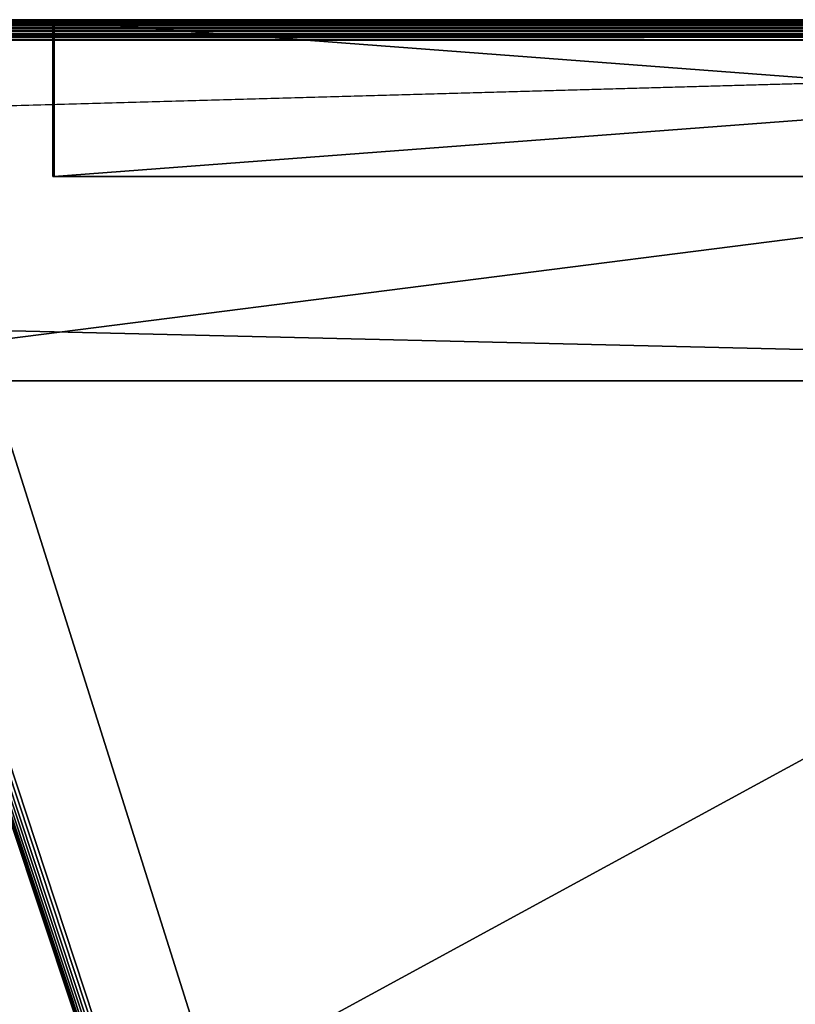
# Model space of a CAD drawing. Extents: x -547 to 547, y 0 to 578.
# Tile 443 of 472: x 374 to 431, y 506 to 578. Entities that reach past the tile are written whole.
import ezdxf

# ---------------------------------------------------------------- set-up
doc = ezdxf.new("R2010")
doc.units = 0
doc.header["$LTSCALE"] = 65.185185
for name, color, linetype in [('2', 7, 'CONTINUOUS'), ('20', 7, 'CONTINUOUS'), ('212', 7, 'CONTINUOUS'), ('213', 7, 'CONTINUOUS'), ('3', 7, 'CONTINUOUS'), ('310', 7, 'CONTINUOUS'), ('311', 7, 'CONTINUOUS'), ('312', 7, 'CONTINUOUS'), ('313', 7, 'CONTINUOUS'), ('314', 7, 'CONTINUOUS'), ('317', 7, 'CONTINUOUS'), ('318', 7, 'CONTINUOUS'), ('319', 7, 'CONTINUOUS'), ('320', 7, 'CONTINUOUS'), ('322', 7, 'CONTINUOUS'), ('325', 7, 'CONTINUOUS'), ('326', 7, 'CONTINUOUS'), ('329', 7, 'CONTINUOUS'), ('332', 7, 'CONTINUOUS'), ('335', 7, 'CONTINUOUS'), ('6', 7, 'CONTINUOUS'), ('719', 7, 'CONTINUOUS'), ('722', 7, 'CONTINUOUS'), ('9', 7, 'CONTINUOUS')]:
    doc.layers.add(name, color=color, linetype=linetype)

msp = doc.modelspace()

# ---------------------------------------------------------------- linework, layer by layer
at = {"layer": '2', "color": 7, "linetype": 'CONTINUOUS'}
for points in [[(528.7, 578, -66.5), (-528.7, 578, -66.5), (528.7, 578, -51.5), (528.7, 578, -66.5)], [(-528.7, 578, -66.5), (-528.7, 578, -51.5), (528.7, 578, -51.5), (-528.7, 578, -66.5)]]:
    msp.add_3dface(points, dxfattribs=at)
at = {"layer": '20', "color": 7, "linetype": 'CONTINUOUS'}
for points in [[(350, 551.5, 42.9), (545.5, 1.5, 42.9), (350, 566, 42.9), (350, 551.5, 42.9)], [(350, 566, 42.9), (545.5, 1.5, 42.9), (360.098, 559.383, 42.9), (350, 566, 42.9)], [(360.098, 559.383, 42.9), (545.5, 1.5, 42.9), (360.218, 559.093, 42.9), (360.098, 559.383, 42.9)], [(360.218, 559.093, 42.9), (545.5, 1.5, 42.9), (360.382, 558.825, 42.9), (360.218, 559.093, 42.9)], [(360.382, 558.825, 42.9), (545.5, 1.5, 42.9), (360.586, 558.586, 42.9), (360.382, 558.825, 42.9)], [(360.586, 558.586, 42.9), (545.5, 1.5, 42.9), (360.825, 558.382, 42.9), (360.586, 558.586, 42.9)], [(360.825, 558.382, 42.9), (545.5, 1.5, 42.9), (361.093, 558.218, 42.9), (360.825, 558.382, 42.9)], [(361.093, 558.218, 42.9), (545.5, 1.5, 42.9), (361.383, 558.098, 42.9), (361.093, 558.218, 42.9)], [(361.383, 558.098, 42.9), (545.5, 1.5, 42.9), (361.688, 558.024, 42.9), (361.383, 558.098, 42.9)], [(361.688, 558.024, 42.9), (545.5, 1.5, 42.9), (362, 558, 42.9), (361.688, 558.024, 42.9)], [(545.5, 1.5, 42.9), (372, 551.5, 42.9), (362, 558, 42.9), (545.5, 1.5, 42.9)], [(350, 551.5, 42.9), (349, 551.5, 42.9), (545.5, 1.5, 42.9), (350, 551.5, 42.9)], [(545.5, 1.5, 42.9), (349, 551.5, 42.9), (349, 9.5, 42.9), (545.5, 1.5, 42.9)], [(530.5, 551.5, 42.9), (372, 551.5, 42.9), (545.5, 1.5, 42.9), (530.5, 551.5, 42.9)]]:
    msp.add_3dface(points, dxfattribs=at)
at = {"layer": '212', "color": 7, "linetype": 'CONTINUOUS'}
for points in [[(528.7, 578, -66.5), (528.7, 577.982, -66.735), (-528.7, 578, -66.5), (528.7, 578, -66.5)], [(-528.7, 578, -66.5), (528.7, 577.982, -66.735), (-528.7, 577.982, -66.735), (-528.7, 578, -66.5)], [(528.7, 577.982, -66.735), (528.7, 577.927, -66.964), (-528.7, 577.982, -66.735), (528.7, 577.982, -66.735)], [(-528.7, 577.982, -66.735), (528.7, 577.927, -66.964), (-528.7, 577.927, -66.964), (-528.7, 577.982, -66.735)], [(528.7, 577.927, -66.964), (528.7, 577.837, -67.181), (-528.7, 577.927, -66.964), (528.7, 577.927, -66.964)], [(-528.7, 577.927, -66.964), (528.7, 577.837, -67.181), (-528.7, 577.837, -67.181), (-528.7, 577.927, -66.964)], [(528.7, 577.837, -67.181), (528.7, 577.714, -67.382), (-528.7, 577.837, -67.181), (528.7, 577.837, -67.181)], [(-528.7, 577.837, -67.181), (528.7, 577.714, -67.382), (-528.7, 577.714, -67.382), (-528.7, 577.837, -67.181)], [(528.7, 577.714, -67.382), (528.7, 577.561, -67.561), (-528.7, 577.714, -67.382), (528.7, 577.714, -67.382)], [(-528.7, 577.714, -67.382), (528.7, 577.561, -67.561), (-528.7, 577.561, -67.561), (-528.7, 577.714, -67.382)], [(528.7, 577.561, -67.561), (528.7, 577.382, -67.714), (-528.7, 577.561, -67.561), (528.7, 577.561, -67.561)], [(-528.7, 577.561, -67.561), (528.7, 577.382, -67.714), (-528.7, 577.382, -67.714), (-528.7, 577.561, -67.561)], [(528.7, 577.382, -67.714), (528.7, 577.181, -67.837), (-528.7, 577.382, -67.714), (528.7, 577.382, -67.714)], [(-528.7, 577.382, -67.714), (528.7, 577.181, -67.837), (-528.7, 577.181, -67.837), (-528.7, 577.382, -67.714)], [(528.7, 577.181, -67.837), (528.7, 576.964, -67.927), (-528.7, 577.181, -67.837), (528.7, 577.181, -67.837)], [(-528.7, 577.181, -67.837), (528.7, 576.964, -67.927), (-528.7, 576.964, -67.927), (-528.7, 577.181, -67.837)], [(528.7, 576.964, -67.927), (528.7, 576.735, -67.982), (-528.7, 576.964, -67.927), (528.7, 576.964, -67.927)], [(-528.7, 576.964, -67.927), (528.7, 576.735, -67.982), (-528.7, 576.735, -67.982), (-528.7, 576.964, -67.927)], [(528.7, 576.5, -68), (-528.7, 576.5, -68), (-528.7, 576.735, -67.982), (528.7, 576.5, -68)], [(528.7, 576.735, -67.982), (528.7, 576.5, -68), (-528.7, 576.735, -67.982), (528.7, 576.735, -67.982)]]:
    msp.add_3dface(points, dxfattribs=at)
at = {"layer": '213', "color": 7, "linetype": 'CONTINUOUS'}
for points in [[(528.7, 578, -51.5), (-528.7, 578, -51.5), (-528.7, 577.982, -51.265), (528.7, 578, -51.5)], [(528.7, 577.982, -51.265), (528.7, 578, -51.5), (-528.7, 577.982, -51.265), (528.7, 577.982, -51.265)], [(528.7, 577.927, -51.036), (528.7, 577.982, -51.265), (-528.7, 577.927, -51.036), (528.7, 577.927, -51.036)], [(-528.7, 577.927, -51.036), (528.7, 577.982, -51.265), (-528.7, 577.982, -51.265), (-528.7, 577.927, -51.036)], [(528.7, 577.837, -50.819), (528.7, 577.927, -51.036), (-528.7, 577.837, -50.819), (528.7, 577.837, -50.819)], [(-528.7, 577.837, -50.819), (528.7, 577.927, -51.036), (-528.7, 577.927, -51.036), (-528.7, 577.837, -50.819)], [(528.7, 577.714, -50.618), (528.7, 577.837, -50.819), (-528.7, 577.714, -50.618), (528.7, 577.714, -50.618)], [(-528.7, 577.714, -50.618), (528.7, 577.837, -50.819), (-528.7, 577.837, -50.819), (-528.7, 577.714, -50.618)], [(528.7, 577.561, -50.439), (528.7, 577.714, -50.618), (-528.7, 577.561, -50.439), (528.7, 577.561, -50.439)], [(-528.7, 577.561, -50.439), (528.7, 577.714, -50.618), (-528.7, 577.714, -50.618), (-528.7, 577.561, -50.439)], [(528.7, 577.382, -50.286), (528.7, 577.561, -50.439), (-528.7, 577.382, -50.286), (528.7, 577.382, -50.286)], [(-528.7, 577.382, -50.286), (528.7, 577.561, -50.439), (-528.7, 577.561, -50.439), (-528.7, 577.382, -50.286)], [(528.7, 577.181, -50.163), (528.7, 577.382, -50.286), (-528.7, 577.181, -50.163), (528.7, 577.181, -50.163)], [(-528.7, 577.181, -50.163), (528.7, 577.382, -50.286), (-528.7, 577.382, -50.286), (-528.7, 577.181, -50.163)], [(528.7, 576.964, -50.073), (528.7, 577.181, -50.163), (-528.7, 576.964, -50.073), (528.7, 576.964, -50.073)], [(-528.7, 576.964, -50.073), (528.7, 577.181, -50.163), (-528.7, 577.181, -50.163), (-528.7, 576.964, -50.073)], [(528.7, 576.735, -50.018), (528.7, 576.964, -50.073), (-528.7, 576.735, -50.018), (528.7, 576.735, -50.018)], [(-528.7, 576.735, -50.018), (528.7, 576.964, -50.073), (-528.7, 576.964, -50.073), (-528.7, 576.735, -50.018)], [(-528.7, 576.5, -50), (528.7, 576.5, -50), (528.7, 576.735, -50.018), (-528.7, 576.5, -50)], [(-528.7, 576.5, -50), (528.7, 576.735, -50.018), (-528.7, 576.735, -50.018), (-528.7, 576.5, -50)]]:
    msp.add_3dface(points, dxfattribs=at)
at = {"layer": '3', "color": 7, "linetype": 'CONTINUOUS'}
for points in [[(528.7, 1.5, -68), (-528.7, 1.5, -68), (528.7, 576.5, -68), (528.7, 1.5, -68)], [(528.7, 576.5, -68), (-528.7, 1.5, -68), (-528.7, 576.5, -68), (528.7, 576.5, -68)]]:
    msp.add_3dface(points, dxfattribs=at)
at = {"layer": '310', "color": 5, "linetype": 'CONTINUOUS'}
for points in [[(527.9, 578, -48.9), (376.7, 578, -48.9), (527.9, 578, 41.9), (527.9, 578, -48.9)], [(376.7, 578, -48.9), (376.7, 578, 41.9), (527.9, 578, 41.9), (376.7, 578, -48.9)]]:
    msp.add_3dface(points, dxfattribs=at)
at = {"layer": '311', "color": 7, "linetype": 'CONTINUOUS'}
for points in [[(376.6, 566.5, 41.9), (376.605, 566.5, -48.931), (376.605, 566.5, 41.931), (376.6, 566.5, 41.9)], [(376.6, 566.5, -48.9), (376.605, 566.5, -48.931), (376.6, 566.5, 41.9), (376.6, 566.5, -48.9)], [(376.605, 566.5, 41.931), (376.619, 566.5, -48.959), (376.619, 566.5, 41.959), (376.605, 566.5, 41.931)], [(376.605, 566.5, -48.931), (376.619, 566.5, -48.959), (376.605, 566.5, 41.931), (376.605, 566.5, -48.931)], [(376.619, 566.5, 41.959), (376.641, 566.5, -48.981), (376.641, 566.5, 41.981), (376.619, 566.5, 41.959)], [(376.619, 566.5, -48.959), (376.641, 566.5, -48.981), (376.619, 566.5, 41.959), (376.619, 566.5, -48.959)], [(376.641, 566.5, 41.981), (376.669, 566.5, -48.995), (376.669, 566.5, 41.995), (376.641, 566.5, 41.981)], [(376.641, 566.5, -48.981), (376.669, 566.5, -48.995), (376.641, 566.5, 41.981), (376.641, 566.5, -48.981)], [(376.669, 566.5, -48.995), (376.7, 566.5, -49), (376.669, 566.5, 41.995), (376.669, 566.5, -48.995)], [(376.7, 566.5, -49), (376.7, 566.5, 42), (376.669, 566.5, 41.995), (376.7, 566.5, -49)], [(527.9, 566.5, 42), (376.7, 566.5, 42), (527.9, 566.5, -49), (527.9, 566.5, 42)], [(527.9, 566.5, -49), (376.7, 566.5, 42), (376.7, 566.5, -49), (527.9, 566.5, -49)]]:
    msp.add_3dface(points, dxfattribs=at)
at = {"layer": '312', "color": 5, "linetype": 'CONTINUOUS'}
for points in [[(376.7, 566.5, -49), (376.7, 577.9, -49), (527.9, 577.9, -49), (376.7, 566.5, -49)], [(527.9, 566.5, -49), (376.7, 566.5, -49), (527.9, 577.9, -49), (527.9, 566.5, -49)]]:
    msp.add_3dface(points, dxfattribs=at)
at = {"layer": '313', "color": 5, "linetype": 'CONTINUOUS'}
for points in [[(376.6, 566.5, 41.9), (376.6, 577.9, 41.9), (376.6, 577.9, -48.9), (376.6, 566.5, 41.9)], [(376.6, 566.5, -48.9), (376.6, 566.5, 41.9), (376.6, 577.9, -48.9), (376.6, 566.5, -48.9)]]:
    msp.add_3dface(points, dxfattribs=at)
at = {"layer": '314', "color": 5, "linetype": 'CONTINUOUS'}
for points in [[(376.7, 577.9, 42), (527.9, 566.5, 42), (527.9, 577.9, 42), (376.7, 577.9, 42)], [(376.7, 566.5, 42), (527.9, 566.5, 42), (376.7, 577.9, 42), (376.7, 566.5, 42)]]:
    msp.add_3dface(points, dxfattribs=at)
at = {"layer": '317', "color": 5, "linetype": 'CONTINUOUS'}
for points in [[(527.9, 578, 41.9), (376.7, 577.995, 41.931), (527.9, 577.997, 41.923), (527.9, 578, 41.9)], [(527.9, 578, 41.9), (376.7, 578, 41.9), (376.7, 577.995, 41.931), (527.9, 578, 41.9)], [(527.9, 577.997, 41.923), (376.7, 577.995, 41.931), (527.9, 577.989, 41.946), (527.9, 577.997, 41.923)], [(376.7, 577.995, 41.931), (376.7, 577.981, 41.959), (527.9, 577.989, 41.946), (376.7, 577.995, 41.931)], [(527.9, 577.989, 41.946), (376.7, 577.981, 41.959), (527.9, 577.971, 41.97), (527.9, 577.989, 41.946)], [(376.7, 577.981, 41.959), (376.7, 577.959, 41.981), (527.9, 577.971, 41.97), (376.7, 577.981, 41.959)], [(527.9, 577.971, 41.97), (376.7, 577.959, 41.981), (527.9, 577.941, 41.991), (527.9, 577.971, 41.97)], [(376.7, 577.959, 41.981), (376.7, 577.931, 41.995), (527.9, 577.941, 41.991), (376.7, 577.959, 41.981)], [(376.7, 577.931, 41.995), (376.7, 577.9, 42), (527.9, 577.941, 41.991), (376.7, 577.931, 41.995)], [(376.7, 577.9, 42), (527.9, 577.9, 42), (527.9, 577.941, 41.991), (376.7, 577.9, 42)]]:
    msp.add_3dface(points, dxfattribs=at)
at = {"layer": '318', "color": 5, "linetype": 'CONTINUOUS'}
for points in [[(376.6, 577.9, 41.9), (376.605, 566.5, 41.931), (376.605, 577.9, 41.931), (376.6, 577.9, 41.9)], [(376.6, 566.5, 41.9), (376.605, 566.5, 41.931), (376.6, 577.9, 41.9), (376.6, 566.5, 41.9)], [(376.605, 577.9, 41.931), (376.619, 566.5, 41.959), (376.619, 577.9, 41.959), (376.605, 577.9, 41.931)], [(376.605, 566.5, 41.931), (376.619, 566.5, 41.959), (376.605, 577.9, 41.931), (376.605, 566.5, 41.931)], [(376.619, 577.9, 41.959), (376.641, 566.5, 41.981), (376.641, 577.9, 41.981), (376.619, 577.9, 41.959)], [(376.619, 566.5, 41.959), (376.641, 566.5, 41.981), (376.619, 577.9, 41.959), (376.619, 566.5, 41.959)], [(376.641, 577.9, 41.981), (376.669, 566.5, 41.995), (376.669, 577.9, 41.995), (376.641, 577.9, 41.981)], [(376.641, 566.5, 41.981), (376.669, 566.5, 41.995), (376.641, 577.9, 41.981), (376.641, 566.5, 41.981)], [(376.7, 566.5, 42), (376.7, 577.9, 42), (376.669, 577.9, 41.995), (376.7, 566.5, 42)], [(376.669, 566.5, 41.995), (376.7, 566.5, 42), (376.669, 577.9, 41.995), (376.669, 566.5, 41.995)]]:
    msp.add_3dface(points, dxfattribs=at)
at = {"layer": '319', "color": 5, "linetype": 'CONTINUOUS'}
for points in [[(376.7, 578, 41.9), (376.669, 577.995, -48.9), (376.677, 577.997, 41.9), (376.7, 578, 41.9)], [(376.7, 578, 41.9), (376.7, 578, -48.9), (376.669, 577.995, -48.9), (376.7, 578, 41.9)], [(376.605, 577.931, -48.9), (376.6, 577.9, -48.9), (376.609, 577.941, 41.9), (376.605, 577.931, -48.9)], [(376.6, 577.9, -48.9), (376.6, 577.9, 41.9), (376.609, 577.941, 41.9), (376.6, 577.9, -48.9)], [(376.619, 577.959, -48.9), (376.605, 577.931, -48.9), (376.609, 577.941, 41.9), (376.619, 577.959, -48.9)], [(376.63, 577.971, 41.9), (376.619, 577.959, -48.9), (376.609, 577.941, 41.9), (376.63, 577.971, 41.9)], [(376.641, 577.981, -48.9), (376.619, 577.959, -48.9), (376.63, 577.971, 41.9), (376.641, 577.981, -48.9)], [(376.654, 577.989, 41.9), (376.641, 577.981, -48.9), (376.63, 577.971, 41.9), (376.654, 577.989, 41.9)], [(376.669, 577.995, -48.9), (376.641, 577.981, -48.9), (376.654, 577.989, 41.9), (376.669, 577.995, -48.9)], [(376.677, 577.997, 41.9), (376.669, 577.995, -48.9), (376.654, 577.989, 41.9), (376.677, 577.997, 41.9)]]:
    msp.add_3dface(points, dxfattribs=at)
at = {"layer": '320', "color": 5, "linetype": 'CONTINUOUS'}
for points in [[(376.7, 578, -48.9), (527.9, 577.995, -48.931), (376.7, 577.981, -48.959), (376.7, 578, -48.9)], [(376.7, 578, -48.9), (527.9, 578, -48.9), (527.9, 577.995, -48.931), (376.7, 578, -48.9)], [(527.9, 577.995, -48.931), (527.9, 577.976, -48.965), (376.7, 577.981, -48.959), (527.9, 577.995, -48.931)], [(376.7, 577.981, -48.959), (527.9, 577.976, -48.965), (376.7, 577.965, -48.976), (376.7, 577.981, -48.959)], [(527.9, 577.976, -48.965), (527.9, 577.959, -48.981), (376.7, 577.965, -48.976), (527.9, 577.976, -48.965)], [(376.7, 577.965, -48.976), (527.9, 577.959, -48.981), (376.7, 577.931, -48.995), (376.7, 577.965, -48.976)], [(527.9, 577.959, -48.981), (527.9, 577.9, -49), (376.7, 577.931, -48.995), (527.9, 577.959, -48.981)], [(527.9, 577.9, -49), (376.7, 577.9, -49), (376.7, 577.931, -48.995), (527.9, 577.9, -49)]]:
    msp.add_3dface(points, dxfattribs=at)
at = {"layer": '322', "color": 5, "linetype": 'CONTINUOUS'}
for points in [[(376.605, 566.5, -48.931), (376.6, 566.5, -48.9), (376.605, 577.9, -48.931), (376.605, 566.5, -48.931)], [(376.6, 566.5, -48.9), (376.6, 577.9, -48.9), (376.605, 577.9, -48.931), (376.6, 566.5, -48.9)], [(376.619, 577.9, -48.959), (376.605, 566.5, -48.931), (376.605, 577.9, -48.931), (376.619, 577.9, -48.959)], [(376.619, 566.5, -48.959), (376.605, 566.5, -48.931), (376.619, 577.9, -48.959), (376.619, 566.5, -48.959)], [(376.641, 577.9, -48.981), (376.619, 566.5, -48.959), (376.619, 577.9, -48.959), (376.641, 577.9, -48.981)], [(376.641, 566.5, -48.981), (376.619, 566.5, -48.959), (376.641, 577.9, -48.981), (376.641, 566.5, -48.981)], [(376.678, 577.9, -48.997), (376.641, 566.5, -48.981), (376.641, 577.9, -48.981), (376.678, 577.9, -48.997)], [(376.669, 566.5, -48.995), (376.641, 566.5, -48.981), (376.678, 577.9, -48.997), (376.669, 566.5, -48.995)], [(376.7, 577.9, -49), (376.669, 566.5, -48.995), (376.678, 577.9, -48.997), (376.7, 577.9, -49)], [(376.7, 566.5, -49), (376.669, 566.5, -48.995), (376.7, 577.9, -49), (376.7, 566.5, -49)]]:
    msp.add_3dface(points, dxfattribs=at)
at = {"layer": '325', "color": 5, "linetype": 'CONTINUOUS'}
for points in [[(376.669, 577.995, -48.9), (376.7, 578, -48.9), (376.671, 577.993, -48.923), (376.669, 577.995, -48.9)], [(376.671, 577.993, -48.923), (376.7, 578, -48.9), (376.677, 577.987, -48.944), (376.671, 577.993, -48.923)], [(376.7, 578, -48.9), (376.7, 577.981, -48.959), (376.677, 577.987, -48.944), (376.7, 578, -48.9)], [(376.6, 577.9, -48.9), (376.605, 577.931, -48.9), (376.607, 577.929, -48.923), (376.6, 577.9, -48.9)], [(376.605, 577.9, -48.931), (376.6, 577.9, -48.9), (376.607, 577.929, -48.923), (376.605, 577.9, -48.931)], [(376.605, 577.931, -48.9), (376.619, 577.959, -48.9), (376.622, 577.956, -48.927), (376.605, 577.931, -48.9)], [(376.605, 577.931, -48.9), (376.622, 577.956, -48.927), (376.607, 577.929, -48.923), (376.605, 577.931, -48.9)], [(376.613, 577.923, -48.944), (376.605, 577.9, -48.931), (376.607, 577.929, -48.923), (376.613, 577.923, -48.944)], [(376.619, 577.9, -48.959), (376.605, 577.9, -48.931), (376.613, 577.923, -48.944), (376.619, 577.9, -48.959)], [(376.622, 577.956, -48.927), (376.613, 577.923, -48.944), (376.607, 577.929, -48.923), (376.622, 577.956, -48.927)], [(376.622, 577.956, -48.927), (376.63, 577.948, -48.953), (376.613, 577.923, -48.944), (376.622, 577.956, -48.927)], [(376.63, 577.948, -48.953), (376.619, 577.9, -48.959), (376.613, 577.923, -48.944), (376.63, 577.948, -48.953)], [(376.619, 577.959, -48.9), (376.641, 577.981, -48.9), (376.644, 577.978, -48.927), (376.619, 577.959, -48.9)], [(376.619, 577.959, -48.9), (376.644, 577.978, -48.927), (376.622, 577.956, -48.927), (376.619, 577.959, -48.9)], [(376.63, 577.948, -48.953), (376.643, 577.935, -48.974), (376.619, 577.9, -48.959), (376.63, 577.948, -48.953)], [(376.643, 577.935, -48.974), (376.641, 577.9, -48.981), (376.619, 577.9, -48.959), (376.643, 577.935, -48.974)], [(376.622, 577.956, -48.927), (376.644, 577.978, -48.927), (376.63, 577.948, -48.953), (376.622, 577.956, -48.927)], [(376.644, 577.978, -48.927), (376.652, 577.97, -48.953), (376.63, 577.948, -48.953), (376.644, 577.978, -48.927)], [(376.63, 577.948, -48.953), (376.652, 577.97, -48.953), (376.643, 577.935, -48.974), (376.63, 577.948, -48.953)], [(376.641, 577.981, -48.9), (376.669, 577.995, -48.9), (376.671, 577.993, -48.923), (376.641, 577.981, -48.9)], [(376.641, 577.981, -48.9), (376.671, 577.993, -48.923), (376.644, 577.978, -48.927), (376.641, 577.981, -48.9)], [(376.641, 577.9, -48.981), (376.643, 577.935, -48.974), (376.659, 577.919, -48.989), (376.641, 577.9, -48.981)], [(376.678, 577.9, -48.997), (376.641, 577.9, -48.981), (376.659, 577.919, -48.989), (376.678, 577.9, -48.997)], [(376.652, 577.97, -48.953), (376.665, 577.957, -48.974), (376.643, 577.935, -48.974), (376.652, 577.97, -48.953)], [(376.643, 577.935, -48.974), (376.665, 577.957, -48.974), (376.659, 577.919, -48.989), (376.643, 577.935, -48.974)], [(376.671, 577.993, -48.923), (376.677, 577.987, -48.944), (376.644, 577.978, -48.927), (376.671, 577.993, -48.923)], [(376.644, 577.978, -48.927), (376.677, 577.987, -48.944), (376.652, 577.97, -48.953), (376.644, 577.978, -48.927)], [(376.677, 577.987, -48.944), (376.7, 577.981, -48.959), (376.652, 577.97, -48.953), (376.677, 577.987, -48.944)], [(376.652, 577.97, -48.953), (376.7, 577.981, -48.959), (376.665, 577.957, -48.974), (376.652, 577.97, -48.953)], [(376.665, 577.957, -48.974), (376.681, 577.941, -48.989), (376.659, 577.919, -48.989), (376.665, 577.957, -48.974)], [(376.681, 577.941, -48.989), (376.678, 577.9, -48.997), (376.659, 577.919, -48.989), (376.681, 577.941, -48.989)], [(376.7, 577.981, -48.959), (376.7, 577.965, -48.976), (376.665, 577.957, -48.974), (376.7, 577.981, -48.959)], [(376.665, 577.957, -48.974), (376.7, 577.965, -48.976), (376.681, 577.941, -48.989), (376.665, 577.957, -48.974)], [(376.7, 577.931, -48.995), (376.678, 577.9, -48.997), (376.681, 577.941, -48.989), (376.7, 577.931, -48.995)], [(376.7, 577.9, -49), (376.678, 577.9, -48.997), (376.7, 577.931, -48.995), (376.7, 577.9, -49)], [(376.7, 577.965, -48.976), (376.7, 577.931, -48.995), (376.681, 577.941, -48.989), (376.7, 577.965, -48.976)]]:
    msp.add_3dface(points, dxfattribs=at)
at = {"layer": '326', "color": 5, "linetype": 'CONTINUOUS'}
for points in [[(376.7, 577.995, 41.931), (376.7, 578, 41.9), (376.677, 577.997, 41.9), (376.7, 577.995, 41.931)], [(376.609, 577.941, 41.9), (376.6, 577.9, 41.9), (376.605, 577.922, 41.922), (376.609, 577.941, 41.9)], [(376.6, 577.9, 41.9), (376.605, 577.9, 41.931), (376.605, 577.922, 41.922), (376.6, 577.9, 41.9)], [(376.619, 577.942, 41.942), (376.622, 577.958, 41.922), (376.605, 577.922, 41.922), (376.619, 577.942, 41.942)], [(376.622, 577.958, 41.922), (376.609, 577.941, 41.9), (376.605, 577.922, 41.922), (376.622, 577.958, 41.922)], [(376.605, 577.9, 41.931), (376.622, 577.922, 41.958), (376.619, 577.942, 41.942), (376.605, 577.9, 41.931)], [(376.605, 577.9, 41.931), (376.619, 577.942, 41.942), (376.605, 577.922, 41.922), (376.605, 577.9, 41.931)], [(376.605, 577.9, 41.931), (376.619, 577.9, 41.959), (376.622, 577.922, 41.958), (376.605, 577.9, 41.931)], [(376.63, 577.971, 41.9), (376.609, 577.941, 41.9), (376.622, 577.958, 41.922), (376.63, 577.971, 41.9)], [(376.642, 577.947, 41.966), (376.642, 577.966, 41.947), (376.619, 577.942, 41.942), (376.642, 577.947, 41.966)], [(376.619, 577.942, 41.942), (376.642, 577.966, 41.947), (376.622, 577.958, 41.922), (376.619, 577.942, 41.942)], [(376.622, 577.922, 41.958), (376.642, 577.947, 41.966), (376.619, 577.942, 41.942), (376.622, 577.922, 41.958)], [(376.619, 577.9, 41.959), (376.646, 577.925, 41.98), (376.622, 577.922, 41.958), (376.619, 577.9, 41.959)], [(376.619, 577.9, 41.959), (376.641, 577.9, 41.981), (376.646, 577.925, 41.98), (376.619, 577.9, 41.959)], [(376.642, 577.966, 41.947), (376.646, 577.98, 41.925), (376.622, 577.958, 41.922), (376.642, 577.966, 41.947)], [(376.646, 577.98, 41.925), (376.63, 577.971, 41.9), (376.622, 577.958, 41.922), (376.646, 577.98, 41.925)], [(376.646, 577.925, 41.98), (376.642, 577.947, 41.966), (376.622, 577.922, 41.958), (376.646, 577.925, 41.98)], [(376.654, 577.989, 41.9), (376.63, 577.971, 41.9), (376.646, 577.98, 41.925), (376.654, 577.989, 41.9)], [(376.641, 577.9, 41.981), (376.672, 577.93, 41.991), (376.646, 577.925, 41.98), (376.641, 577.9, 41.981)], [(376.641, 577.9, 41.981), (376.669, 577.9, 41.995), (376.672, 577.93, 41.991), (376.641, 577.9, 41.981)], [(376.642, 577.966, 41.947), (376.669, 577.977, 41.956), (376.646, 577.98, 41.925), (376.642, 577.966, 41.947)], [(376.669, 577.956, 41.977), (376.669, 577.977, 41.956), (376.642, 577.947, 41.966), (376.669, 577.956, 41.977)], [(376.642, 577.947, 41.966), (376.669, 577.977, 41.956), (376.642, 577.966, 41.947), (376.642, 577.947, 41.966)], [(376.646, 577.925, 41.98), (376.669, 577.956, 41.977), (376.642, 577.947, 41.966), (376.646, 577.925, 41.98)], [(376.669, 577.977, 41.956), (376.672, 577.991, 41.93), (376.646, 577.98, 41.925), (376.669, 577.977, 41.956)], [(376.672, 577.991, 41.93), (376.654, 577.989, 41.9), (376.646, 577.98, 41.925), (376.672, 577.991, 41.93)], [(376.672, 577.93, 41.991), (376.669, 577.956, 41.977), (376.646, 577.925, 41.98), (376.672, 577.93, 41.991)], [(376.677, 577.997, 41.9), (376.654, 577.989, 41.9), (376.672, 577.991, 41.93), (376.677, 577.997, 41.9)], [(376.669, 577.977, 41.956), (376.7, 577.981, 41.959), (376.672, 577.991, 41.93), (376.669, 577.977, 41.956)], [(376.669, 577.956, 41.977), (376.7, 577.981, 41.959), (376.669, 577.977, 41.956), (376.669, 577.956, 41.977)], [(376.7, 577.959, 41.981), (376.7, 577.981, 41.959), (376.669, 577.956, 41.977), (376.7, 577.959, 41.981)], [(376.672, 577.93, 41.991), (376.7, 577.959, 41.981), (376.669, 577.956, 41.977), (376.672, 577.93, 41.991)], [(376.669, 577.9, 41.995), (376.7, 577.931, 41.995), (376.672, 577.93, 41.991), (376.669, 577.9, 41.995)], [(376.7, 577.9, 42), (376.7, 577.931, 41.995), (376.669, 577.9, 41.995), (376.7, 577.9, 42)], [(376.7, 577.995, 41.931), (376.677, 577.997, 41.9), (376.672, 577.991, 41.93), (376.7, 577.995, 41.931)], [(376.7, 577.981, 41.959), (376.7, 577.995, 41.931), (376.672, 577.991, 41.93), (376.7, 577.981, 41.959)], [(376.7, 577.931, 41.995), (376.7, 577.959, 41.981), (376.672, 577.93, 41.991), (376.7, 577.931, 41.995)]]:
    msp.add_3dface(points, dxfattribs=at)
at = {"layer": '329', "color": 7, "linetype": 'CONTINUOUS'}
for points in [[(545.5, 578, 46), (545.5, 578, 44.5), (-545.5, 578, 44.5), (545.5, 578, 46)], [(545.422, 578, 47.784), (545.5, 578, 46), (-545.5, 578, 44.5), (545.422, 578, 47.784)], [(525, 578, 66.5), (526.784, 578, 66.422), (-545.5, 578, 44.5), (525, 578, 66.5)], [(0, 578, 66.5), (525, 578, 66.5), (-545.5, 578, 44.5), (0, 578, 66.5)], [(526.784, 578, 66.422), (528.558, 578, 66.189), (-545.5, 578, 44.5), (526.784, 578, 66.422)], [(528.558, 578, 66.189), (530.304, 578, 65.802), (-545.5, 578, 44.5), (528.558, 578, 66.189)], [(530.304, 578, 65.802), (532.01, 578, 65.264), (-545.5, 578, 44.5), (530.304, 578, 65.802)], [(532.01, 578, 65.264), (533.663, 578, 64.58), (-545.5, 578, 44.5), (532.01, 578, 65.264)], [(533.663, 578, 64.58), (535.249, 578, 63.754), (-545.5, 578, 44.5), (533.663, 578, 64.58)], [(535.249, 578, 63.754), (536.758, 578, 62.793), (-545.5, 578, 44.5), (535.249, 578, 63.754)], [(536.758, 578, 62.793), (538.177, 578, 61.704), (-545.5, 578, 44.5), (536.758, 578, 62.793)], [(538.177, 578, 61.704), (539.496, 578, 60.496), (-545.5, 578, 44.5), (538.177, 578, 61.704)], [(539.496, 578, 60.496), (540.704, 578, 59.177), (-545.5, 578, 44.5), (539.496, 578, 60.496)], [(540.704, 578, 59.177), (541.793, 578, 57.758), (-545.5, 578, 44.5), (540.704, 578, 59.177)], [(541.793, 578, 57.758), (542.754, 578, 56.249), (-545.5, 578, 44.5), (541.793, 578, 57.758)], [(542.754, 578, 56.249), (543.58, 578, 54.663), (-545.5, 578, 44.5), (542.754, 578, 56.249)], [(543.58, 578, 54.663), (544.264, 578, 53.01), (-545.5, 578, 44.5), (543.58, 578, 54.663)], [(544.264, 578, 53.01), (544.802, 578, 51.304), (-545.5, 578, 44.5), (544.264, 578, 53.01)], [(544.802, 578, 51.304), (545.189, 578, 49.558), (-545.5, 578, 44.5), (544.802, 578, 51.304)], [(545.189, 578, 49.558), (545.422, 578, 47.784), (-545.5, 578, 44.5), (545.189, 578, 49.558)]]:
    msp.add_3dface(points, dxfattribs=at)
at = {"layer": '332', "color": 7, "linetype": 'CONTINUOUS'}
for points in [[(0, 576.5, 68), (226.18, 105.217, 68), (525, 1.5, 68), (0, 576.5, 68)], [(525, 576.5, 68), (0, 576.5, 68), (525, 1.5, 68), (525, 576.5, 68)]]:
    msp.add_3dface(points, dxfattribs=at)
at = {"layer": '335', "color": 7, "linetype": 'CONTINUOUS'}
for points in [[(-349, 551.5, 43), (-545.5, 576.5, 43), (545.5, 576.5, 43), (-349, 551.5, 43)], [(349, 551.5, 43), (-349, 551.5, 43), (545.5, 576.5, 43), (349, 551.5, 43)], [(349, 9.5, 43), (349, 551.5, 43), (545.5, 576.5, 43), (349, 9.5, 43)], [(545.5, 1.5, 43), (349, 9.5, 43), (545.5, 576.5, 43), (545.5, 1.5, 43)]]:
    msp.add_3dface(points, dxfattribs=at)
at = {"layer": '6', "color": 7, "linetype": 'CONTINUOUS'}
for points in [[(372, 551.5, -49.9), (528.7, 551.5, -50), (349, 551.5, -50), (372, 551.5, -49.9)], [(372.174, 551.5, -49.885), (528.7, 551.5, -50), (372, 551.5, -49.9), (372.174, 551.5, -49.885)], [(372, 551.5, 42.9), (530.5, 551.5, 42.9), (372.174, 551.5, 42.885), (372, 551.5, 42.9)], [(372.342, 551.5, -49.84), (528.7, 551.5, -50), (372.174, 551.5, -49.885), (372.342, 551.5, -49.84)], [(372.174, 551.5, 42.885), (530.5, 551.5, 42.9), (372.342, 551.5, 42.84), (372.174, 551.5, 42.885)], [(372.5, 551.5, -49.766), (528.7, 551.5, -50), (372.342, 551.5, -49.84), (372.5, 551.5, -49.766)], [(372.342, 551.5, 42.84), (530.5, 551.5, 42.9), (372.5, 551.5, 42.766), (372.342, 551.5, 42.84)], [(372.643, 551.5, -49.666), (528.7, 551.5, -50), (372.5, 551.5, -49.766), (372.643, 551.5, -49.666)], [(372.5, 551.5, 42.766), (530.5, 551.5, 42.9), (372.643, 551.5, 42.666), (372.5, 551.5, 42.766)], [(372.766, 551.5, -49.543), (528.7, 551.5, -50), (372.643, 551.5, -49.666), (372.766, 551.5, -49.543)], [(372.643, 551.5, 42.666), (530.5, 551.5, 42.9), (372.766, 551.5, 42.543), (372.643, 551.5, 42.666)], [(372.866, 551.5, -49.4), (528.7, 551.5, -50), (372.766, 551.5, -49.543), (372.866, 551.5, -49.4)], [(372.766, 551.5, 42.543), (530.5, 551.5, 42.9), (372.866, 551.5, 42.4), (372.766, 551.5, 42.543)], [(372.94, 551.5, -49.242), (528.7, 551.5, -50), (372.866, 551.5, -49.4), (372.94, 551.5, -49.242)], [(372.866, 551.5, 42.4), (530.5, 551.5, 42.9), (372.94, 551.5, 42.242), (372.866, 551.5, 42.4)], [(372.985, 551.5, -49.074), (528.7, 551.5, -50), (372.94, 551.5, -49.242), (372.985, 551.5, -49.074)], [(372.94, 551.5, 42.242), (530.5, 551.5, 42.9), (372.985, 551.5, 42.074), (372.94, 551.5, 42.242)], [(373, 551.5, -48.9), (528.7, 551.5, -50), (372.985, 551.5, -49.074), (373, 551.5, -48.9)], [(372.985, 551.5, 42.074), (530.5, 551.5, 42.9), (373, 551.5, 41.9), (372.985, 551.5, 42.074)], [(529, 551.5, 41.4), (528.7, 551.5, -50), (373, 551.5, -48.9), (529, 551.5, 41.4)], [(529.018, 551.5, 41.635), (529, 551.5, 41.4), (373, 551.5, -48.9), (529.018, 551.5, 41.635)], [(529.073, 551.5, 41.864), (529.018, 551.5, 41.635), (373, 551.5, -48.9), (529.073, 551.5, 41.864)], [(529.163, 551.5, 42.081), (529.073, 551.5, 41.864), (373, 551.5, -48.9), (529.163, 551.5, 42.081)], [(529.286, 551.5, 42.282), (529.163, 551.5, 42.081), (373, 551.5, -48.9), (529.286, 551.5, 42.282)], [(529.439, 551.5, 42.461), (529.286, 551.5, 42.282), (373, 551.5, -48.9), (529.439, 551.5, 42.461)], [(529.618, 551.5, 42.614), (529.439, 551.5, 42.461), (373, 551.5, -48.9), (529.618, 551.5, 42.614)], [(529.819, 551.5, 42.737), (529.618, 551.5, 42.614), (373, 551.5, -48.9), (529.819, 551.5, 42.737)], [(530.036, 551.5, 42.827), (529.819, 551.5, 42.737), (373, 551.5, 41.9), (530.036, 551.5, 42.827)], [(373, 551.5, 41.9), (529.819, 551.5, 42.737), (373, 551.5, -48.9), (373, 551.5, 41.9)], [(530.265, 551.5, 42.882), (530.036, 551.5, 42.827), (373, 551.5, 41.9), (530.265, 551.5, 42.882)], [(530.5, 551.5, 42.9), (530.265, 551.5, 42.882), (373, 551.5, 41.9), (530.5, 551.5, 42.9)]]:
    msp.add_3dface(points, dxfattribs=at)
at = {"layer": '719', "color": 7, "linetype": 'CONTINUOUS'}
for points in [[(-545.5, 578, 44.5), (545.5, 578, 44.5), (545.5, 577.982, 44.265), (-545.5, 578, 44.5)], [(-545.5, 577.982, 44.265), (-545.5, 578, 44.5), (545.5, 577.982, 44.265), (-545.5, 577.982, 44.265)], [(-545.5, 577.965, 44.176), (-545.5, 577.982, 44.265), (545.5, 577.927, 44.036), (-545.5, 577.965, 44.176)], [(545.5, 577.927, 44.036), (-545.5, 577.982, 44.265), (545.5, 577.982, 44.265), (545.5, 577.927, 44.036)], [(-545.5, 577.927, 44.036), (-545.5, 577.965, 44.176), (545.5, 577.927, 44.036), (-545.5, 577.927, 44.036)], [(-545.5, 577.864, 43.877), (-545.5, 577.927, 44.036), (545.5, 577.927, 44.036), (-545.5, 577.864, 43.877)], [(545.5, 577.836, 43.819), (-545.5, 577.864, 43.877), (545.5, 577.927, 44.036), (545.5, 577.836, 43.819)], [(-545.5, 577.836, 43.819), (-545.5, 577.864, 43.877), (545.5, 577.836, 43.819), (-545.5, 577.836, 43.819)], [(-545.5, 577.718, 43.625), (-545.5, 577.836, 43.819), (545.5, 577.836, 43.819), (-545.5, 577.718, 43.625)], [(545.5, 577.713, 43.618), (-545.5, 577.718, 43.625), (545.5, 577.836, 43.819), (545.5, 577.713, 43.618)], [(-545.5, 577.56, 43.439), (-545.5, 577.718, 43.625), (545.5, 577.713, 43.618), (-545.5, 577.56, 43.439)], [(545.5, 577.56, 43.439), (-545.5, 577.56, 43.439), (545.5, 577.713, 43.618), (545.5, 577.56, 43.439)], [(-545.5, 577.548, 43.427), (-545.5, 577.56, 43.439), (545.5, 577.56, 43.439), (-545.5, 577.548, 43.427)], [(545.5, 577.381, 43.286), (-545.5, 577.548, 43.427), (545.5, 577.56, 43.439), (545.5, 577.381, 43.286)], [(-545.5, 577.381, 43.286), (-545.5, 577.548, 43.427), (545.5, 577.381, 43.286), (-545.5, 577.381, 43.286)], [(-545.5, 577.367, 43.276), (-545.5, 577.381, 43.286), (545.5, 577.381, 43.286), (-545.5, 577.367, 43.276)], [(545.5, 577.18, 43.163), (-545.5, 577.367, 43.276), (545.5, 577.381, 43.286), (545.5, 577.18, 43.163)], [(-545.5, 577.186, 43.166), (-545.5, 577.367, 43.276), (545.5, 577.18, 43.163), (-545.5, 577.186, 43.166)], [(-545.5, 577.011, 43.09), (-545.5, 577.186, 43.166), (545.5, 577.18, 43.163), (-545.5, 577.011, 43.09)], [(545.5, 576.962, 43.073), (-545.5, 577.011, 43.09), (545.5, 577.18, 43.163), (545.5, 576.962, 43.073)], [(-545.5, 576.963, 43.073), (-545.5, 577.011, 43.09), (545.5, 576.962, 43.073), (-545.5, 576.963, 43.073)], [(-545.5, 576.838, 43.039), (-545.5, 576.963, 43.073), (545.5, 576.962, 43.073), (-545.5, 576.838, 43.039)], [(545.5, 576.733, 43.018), (-545.5, 576.838, 43.039), (545.5, 576.962, 43.073), (545.5, 576.733, 43.018)], [(-545.5, 576.734, 43.018), (-545.5, 576.838, 43.039), (545.5, 576.733, 43.018), (-545.5, 576.734, 43.018)], [(-545.5, 576.668, 43.009), (-545.5, 576.734, 43.018), (545.5, 576.733, 43.018), (-545.5, 576.668, 43.009)], [(545.5, 576.5, 43), (-545.5, 576.668, 43.009), (545.5, 576.733, 43.018), (545.5, 576.5, 43)], [(545.5, 576.5, 43), (-545.5, 576.5, 43), (-545.5, 576.668, 43.009), (545.5, 576.5, 43)]]:
    msp.add_3dface(points, dxfattribs=at)
at = {"layer": '722', "color": 7, "linetype": 'CONTINUOUS'}
for points in [[(-525, 577.927, 66.962), (525, 577.927, 66.962), (0, 578, 66.5), (-525, 577.927, 66.962)], [(525, 578, 66.5), (0, 578, 66.5), (525, 577.982, 66.733), (525, 578, 66.5)], [(525, 577.982, 66.733), (0, 578, 66.5), (525, 577.927, 66.962), (525, 577.982, 66.733)], [(525, 577.837, 67.18), (525, 577.927, 66.962), (-525, 577.837, 67.18), (525, 577.837, 67.18)], [(-525, 577.837, 67.18), (525, 577.927, 66.962), (-525, 577.927, 66.962), (-525, 577.837, 67.18)], [(525, 577.714, 67.381), (525, 577.837, 67.18), (-525, 577.714, 67.381), (525, 577.714, 67.381)], [(-525, 577.714, 67.381), (525, 577.837, 67.18), (-525, 577.837, 67.18), (-525, 577.714, 67.381)], [(525, 577.561, 67.56), (525, 577.714, 67.381), (-525, 577.561, 67.56), (525, 577.561, 67.56)], [(-525, 577.561, 67.56), (525, 577.714, 67.381), (-525, 577.714, 67.381), (-525, 577.561, 67.56)], [(525, 577.382, 67.713), (525, 577.561, 67.56), (-525, 577.382, 67.713), (525, 577.382, 67.713)], [(-525, 577.382, 67.713), (525, 577.561, 67.56), (-525, 577.561, 67.56), (-525, 577.382, 67.713)], [(525, 577.181, 67.836), (525, 577.382, 67.713), (-525, 577.181, 67.836), (525, 577.181, 67.836)], [(-525, 577.181, 67.836), (525, 577.382, 67.713), (-525, 577.382, 67.713), (-525, 577.181, 67.836)], [(525, 576.964, 67.927), (525, 577.181, 67.836), (-525, 576.964, 67.927), (525, 576.964, 67.927)], [(-525, 576.964, 67.927), (525, 577.181, 67.836), (-525, 577.181, 67.836), (-525, 576.964, 67.927)], [(525, 576.964, 67.927), (-525, 576.964, 67.927), (0, 576.5, 68), (525, 576.964, 67.927)], [(525, 576.735, 67.982), (525, 576.964, 67.927), (0, 576.5, 68), (525, 576.735, 67.982)], [(0, 576.5, 68), (525, 576.5, 68), (525, 576.735, 67.982), (0, 576.5, 68)]]:
    msp.add_3dface(points, dxfattribs=at)
at = {"layer": '9', "color": 7, "linetype": 'CONTINUOUS'}
for points in [[(349, 551.5, -50), (528.7, 551.5, -50), (-528.7, 576.5, -50), (349, 551.5, -50)], [(-528.7, 576.5, -50), (528.7, 551.5, -50), (528.7, 576.5, -50), (-528.7, 576.5, -50)]]:
    msp.add_3dface(points, dxfattribs=at)

doc.saveas('drawing.dxf')
